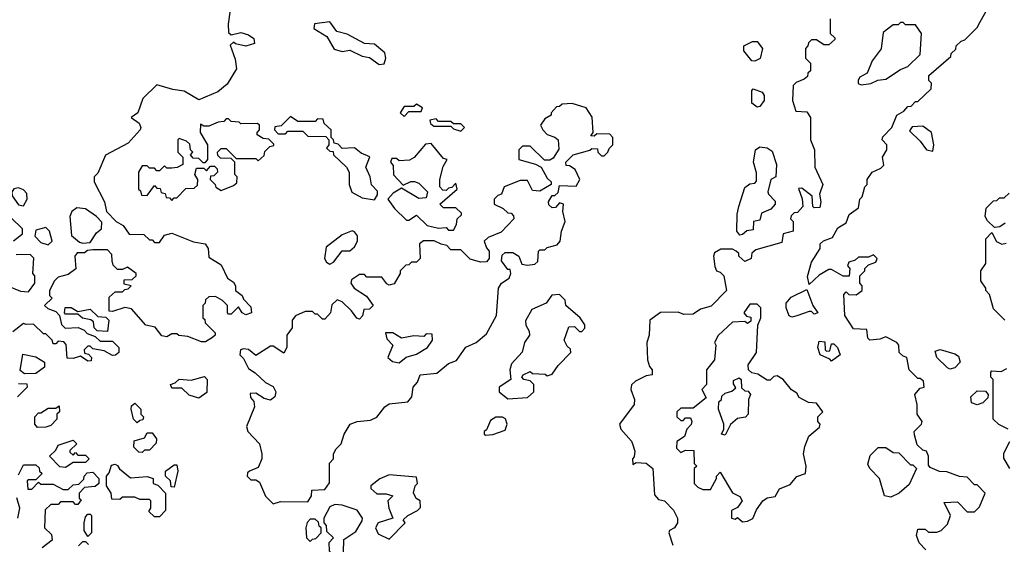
# Model space of a CAD drawing. Extents: x 2769579 to 2883812, y 684207 to 828660.
# Tile 348 of 505: x 2810299 to 2814285, y 780869 to 782991. Entities that reach past the tile are written whole.
import ezdxf

# ---------------------------------------------------------------- set-up
doc = ezdxf.new("R2010")
doc.units = 0

msp = doc.modelspace()

# ---------------------------------------------------------------- linework, layer by layer
at = {"layer": '0CON02XD'}
for points in [[(2811151.7, 783031.7), (2811143, 782973), (2811145, 782940), (2811155, 782930), (2811195, 782940), (2811225, 782930), (2811246.7, 782915), (2811250, 782895), (2811215, 782883.8), (2811173, 782893), (2811165, 782900), (2811151.7, 782888.3), (2811171.7, 782831.7), (2811177, 782793), (2811139.3, 782730.7), (2811100.7, 782699.3), (2811025, 782666.7), (2810965, 782702.5), (2810919.3, 782709.3), (2810855, 782727.5), (2810797, 782673), (2810777.5, 782615), (2810750, 782595), (2810783, 782573), (2810790, 782555), (2810787.5, 782545), (2810738.3, 782491.7), (2810647, 782443), (2810615, 782370), (2810600, 782355), (2810600, 782335), (2810642.5, 782255), (2810650, 782215), (2810690, 782175), (2810718.3, 782158.3), (2810743, 782123), (2810801.7, 782121.7), (2810825, 782100), (2810835, 782100), (2810845, 782090), (2810865, 782090), (2810885, 782120), (2810915, 782127.5), (2811003, 782093), (2811050, 782085), (2811062.5, 782065), (2811065, 782030), (2811115, 782000), (2811140, 781945), (2811165, 781930), (2811172.5, 781915), (2811172.5, 781895), (2811200, 781875), (2811205, 781860), (2811235, 781830), (2811237.5, 781805), (2811215, 781797.5), (2811200, 781805), (2811185, 781830), (2811155, 781800), (2811145, 781800), (2811140, 781805), (2811140, 781835), (2811120, 781855), (2811091.7, 781871.7), (2811065, 781870), (2811051.7, 781858.3), (2811050, 781845), (2811040, 781835), (2811040, 781785), (2811048.3, 781778.3), (2811050, 781765), (2811090, 781725), (2811090, 781715), (2811080, 781705), (2811051.7, 781688.3), (2811035, 781687.5), (2810979.3, 781709.3), (2810943, 781713), (2810935, 781720), (2810915, 781720), (2810895, 781707.5), (2810875, 781712.5), (2810847, 781747), (2810810, 781755), (2810751.7, 781821.7), (2810725, 781827.5), (2810675, 781810), (2810661.7, 781811.7), (2810661.7, 781868.3), (2810685, 781890), (2810715, 781890), (2810725, 781900), (2810738.3, 781901.7), (2810750, 781915), (2810721.7, 781921.7), (2810721.7, 781938.3), (2810755, 781940), (2810770, 781955), (2810770, 781965), (2810735, 781990), (2810715, 781980), (2810695, 781980), (2810677.5, 781997.5), (2810673.3, 782015), (2810671.7, 782041.7), (2810655, 782060), (2810595, 782060), (2810573, 782057), (2810561.7, 782048.3), (2810531.7, 782048.3), (2810522.5, 782035), (2810527, 781983), (2810495, 781960), (2810455, 781950), (2810440, 781935), (2810420, 781895), (2810420, 781875), (2810430, 781865), (2810400, 781835), (2810413, 781823), (2810445, 781810), (2810460, 781795), (2810468.3, 781758.3), (2810483, 781743), (2810536.4, 781746.4), (2810560, 781735), (2810571.7, 781721.7), (2810605, 781710), (2810625, 781690), (2810675, 781690), (2810700, 781665), (2810700, 781645), (2810686.7, 781633.3), (2810675, 781632.5), (2810641.7, 781651.7), (2810595, 781660), (2810585, 781670), (2810575, 781670), (2810560, 781655), (2810561.7, 781641.7), (2810578.3, 781638.3), (2810590, 781625), (2810588.3, 781611.7), (2810575, 781610), (2810545, 781630), (2810515, 781620), (2810491.7, 781621.7), (2810487.5, 781677.5), (2810478.3, 781688.3), (2810455, 781690), (2810445, 781680), (2810435, 781680), (2810430, 781695), (2810405, 781720), (2810395, 781720), (2810355, 781760), (2810325, 781757.5), (2810315, 781762.5), (2810271.7, 781728.3)], [(2813967, 780847), (2813940, 780875), (2813930, 780905), (2813935, 780930), (2813965, 780930), (2813978.3, 780918.3), (2814011.7, 780918.3), (2814030, 780925), (2814055, 780950), (2814067.5, 780985), (2814041.7, 781038.3), (2814095, 781040), (2814135, 781000), (2814165, 781000), (2814185, 781020), (2814207.5, 781075), (2814175, 781110), (2814165, 781110), (2814135, 781140), (2814103, 781143), (2814051.7, 781161.7), (2814023, 781163), (2813985, 781180), (2813978.3, 781188.3), (2813977.5, 781225), (2813970, 781245), (2813955, 781250), (2813931.7, 781271.7), (2813921.7, 781311.7), (2813920, 781325), (2813950, 781355), (2813952.5, 781365), (2813932.5, 781395), (2813932.5, 781435), (2813922.5, 781475), (2813945, 781500), (2813960, 781505), (2813958.3, 781528.3), (2813945, 781540), (2813935, 781540), (2813900, 781575), (2813890, 781625), (2813875, 781630), (2813860, 781645), (2813857.5, 781675), (2813850, 781685), (2813805, 781707.5), (2813781.7, 781698.3), (2813740, 781695), (2813733, 781703), (2813728.3, 781738.3), (2813675, 781740), (2813640, 781795), (2813635, 781880), (2813645, 781890), (2813655, 781880), (2813685, 781877.5), (2813710, 781895), (2813710, 781915), (2813700, 781925), (2813700, 781955), (2813720, 781975), (2813720, 781985), (2813735, 782000), (2813765, 782010), (2813770, 782025), (2813755, 782040), (2813735, 782030), (2813695, 782030), (2813681.7, 782018.3), (2813655, 782010), (2813650, 781995), (2813660, 781985), (2813657, 781953), (2813633, 781953), (2813585, 781980), (2813575, 781980), (2813535, 781957.5), (2813495, 781920), (2813488.3, 781951.7), (2813505, 782010), (2813540, 782065), (2813540, 782085), (2813553, 782097), (2813589.3, 782110.7), (2813610.7, 782149.3), (2813645, 782170), (2813657, 782203), (2813695, 782230), (2813700, 782265), (2813710, 782275), (2813720, 782315), (2813730, 782325), (2813730, 782345), (2813750, 782375), (2813785, 782390), (2813797, 782403), (2813792.5, 782435), (2813810, 782465), (2813810, 782485), (2813790, 782505), (2813793, 782517), (2813830, 782555), (2813850, 782605), (2813878.3, 782621.7), (2813895, 782640), (2813908.3, 782641.7), (2813925, 782660), (2813935, 782660), (2813988.3, 782711.7), (2813990, 782735), (2813980, 782745), (2813980, 782765), (2814068.3, 782841.7), (2814070, 782855), (2814088.3, 782871.7), (2814090, 782885), (2814110, 782905), (2814125, 782910), (2814175, 782960), (2814187, 782983), (2814222.5, 783045)], [(2811755, 782810), (2811775, 782813.3), (2811780.8, 782835), (2811776.9, 782856.9), (2811735, 782892), (2811695, 782895.6), (2811625, 782932.5), (2811582.9, 782942.9), (2811555, 782982.5), (2811492.5, 782975), (2811490, 782955), (2811543, 782923), (2811571.7, 782871.7), (2811605, 782862.5), (2811635, 782868), (2811685, 782843.8), (2811715, 782838), (2811755, 782810)], [(2813580, 782995), (2813580, 782935), (2813598.3, 782918.3), (2813598.3, 782911.7), (2813575, 782890), (2813555, 782890), (2813525, 782910), (2813505, 782910), (2813491.7, 782898.3), (2813490, 782885), (2813480, 782875), (2813480, 782835), (2813500, 782815), (2813500, 782785), (2813490, 782775), (2813488.3, 782761.7), (2813475, 782750), (2813443, 782737), (2813430, 782725), (2813427.5, 782665), (2813441.7, 782621.7), (2813485, 782618.8), (2813500, 782595), (2813500, 782505), (2813516.7, 782465), (2813517.5, 782395), (2813550, 782325), (2813537.5, 782285), (2813542.5, 782255), (2813538.3, 782231.7), (2813515, 782230), (2813510, 782235), (2813507, 782277), (2813465, 782310), (2813451.7, 782308.3), (2813467, 782267), (2813470, 782235), (2813448.3, 782211.7), (2813435, 782210), (2813421.7, 782198.3), (2813420, 782185), (2813430, 782175), (2813430, 782135), (2813390, 782125), (2813385, 782090), (2813279.3, 782060.7), (2813263, 782047), (2813260, 782025), (2813235, 782013.3), (2813210, 782035), (2813210, 782045), (2813200, 782055), (2813185, 782062.5), (2813137, 782063), (2813111.7, 782048.3), (2813107.5, 782035), (2813113, 781993), (2813120, 781975), (2813135, 781970), (2813150, 781955), (2813160, 781895), (2813098.3, 781831.7), (2813055, 781820), (2813025, 781800), (2812988.3, 781798.3), (2812965, 781807.5), (2812893.3, 781806.7), (2812850, 781775), (2812847.5, 781715), (2812837.5, 781685), (2812840, 781615), (2812848.3, 781588.3), (2812860, 781575), (2812860, 781555), (2812835, 781550), (2812791.7, 781528.3), (2812776.4, 781513.6), (2812773.3, 781495), (2812787.5, 781455), (2812786.7, 781435), (2812727.5, 781355), (2812733.3, 781335), (2812776, 781286), (2812781.7, 781271.7), (2812790, 781245), (2812787, 781223), (2812780, 781215), (2812781.7, 781191.7), (2812795, 781200), (2812835, 781196.7), (2812862.5, 781175), (2812868.3, 781068.3), (2812885, 781050), (2812910, 781045), (2812946.4, 781006.4), (2812962.5, 780975), (2812962.5, 780955), (2812950, 780935), (2812930, 780925), (2812927.5, 780915), (2812942.5, 780865)], [(2813705, 782727.5), (2813745, 782732.5), (2813773.3, 782746.7), (2813805, 782750), (2813865, 782790), (2813895, 782802.5), (2813945, 782850), (2813950, 782935), (2813925, 782970), (2813885, 782970), (2813875, 782980), (2813865, 782980), (2813855, 782970), (2813835, 782970), (2813795, 782940), (2813787, 782873), (2813750, 782825), (2813730, 782775), (2813700.7, 782759.3), (2813693.6, 782746.4), (2813693.8, 782733.8), (2813705, 782727.5)], [(2813275, 782823.3), (2813262.5, 782825), (2813230, 782865), (2813230, 782885), (2813265, 782902.5), (2813285, 782902.5), (2813306.7, 782875), (2813296.1, 782833.9), (2813275, 782823.3)], [(2813285, 782637.5), (2813263.6, 782653.6), (2813263.3, 782705), (2813268.3, 782711.7), (2813305, 782697.5), (2813312.5, 782685), (2813312.5, 782665), (2813295, 782640), (2813285, 782637.5)], [(2811325, 781032.5), (2811355, 781042.5), (2811465, 781040), (2811480, 781065), (2811481.7, 781088.3), (2811535, 781090), (2811553, 781117), (2811553, 781197), (2811570, 781215), (2811570, 781235), (2811580, 781255), (2811600, 781275), (2811612.5, 781315), (2811637.5, 781355), (2811665, 781366.2), (2811719.3, 781370.7), (2811745, 781382.5), (2811777.5, 781425), (2811795, 781437.5), (2811870, 781445), (2811886.7, 781465), (2811892.5, 781505), (2811910, 781525), (2811920, 781555), (2811988.3, 781561.7), (2812035, 781600), (2812067.5, 781612.5), (2812105, 781666.7), (2812147.5, 781685), (2812189.3, 781720.7), (2812230, 781795), (2812237.5, 781905), (2812250, 781925), (2812280, 781945), (2812287.5, 781965), (2812285, 781980), (2812275, 781980), (2812250, 782015), (2812251.7, 782038.3), (2812265, 782050), (2812295, 782050), (2812320, 782035), (2812331.7, 782001.7), (2812355, 781997.5), (2812385, 782002.5), (2812397, 782013), (2812400, 782055), (2812405, 782060), (2812425, 782060), (2812435, 782070), (2812475, 782080), (2812487.5, 782095), (2812492.5, 782135), (2812507.5, 782175), (2812497.5, 782215), (2812500, 782245), (2812485, 782250), (2812468.3, 782231.7), (2812455, 782230), (2812441.7, 782241.7), (2812440, 782255), (2812455, 782280), (2812465, 782280), (2812478.3, 782291.7), (2812485, 782320), (2812551.7, 782318.3), (2812566.7, 782345), (2812547.5, 782385), (2812525, 782400), (2812511.7, 782401.7), (2812510, 782415), (2812540, 782445), (2812607, 782463), (2812615, 782470), (2812638.3, 782468.3), (2812640, 782455), (2812655, 782440), (2812665, 782440), (2812680, 782455), (2812685, 782470), (2812700, 782485), (2812700, 782515), (2812688.3, 782528.3), (2812635, 782530), (2812625, 782520), (2812611.7, 782521.7), (2812620, 782535), (2812616.4, 782596.4), (2812592.5, 782635), (2812535, 782652.5), (2812495, 782650), (2812485, 782640), (2812471.7, 782638.3), (2812450, 782615), (2812450, 782605), (2812425, 782590), (2812407.5, 782565), (2812416.7, 782545), (2812435, 782526.7), (2812465.9, 782515.9), (2812478.8, 782505), (2812482.3, 782467.7), (2812459.3, 782430.7), (2812445, 782422.5), (2812423, 782423), (2812365, 782480), (2812335, 782480), (2812320, 782465), (2812320, 782425), (2812387, 782407), (2812410, 782395), (2812435, 782350), (2812450, 782335), (2812450, 782325), (2812405, 782297.5), (2812375, 782300), (2812355, 782340), (2812325, 782340), (2812260, 782315), (2812250, 782285), (2812235, 782280), (2812220, 782265), (2812220, 782245), (2812257, 782227), (2812275, 782210), (2812288.3, 782208.3), (2812298.3, 782198.3), (2812300, 782185), (2812248.3, 782131.7), (2812195, 782110), (2812180, 782095), (2812188.3, 782068.3), (2812200, 782055), (2812200, 782025), (2812188.3, 782011.7), (2812165, 782010), (2812123, 782023), (2812085, 782060), (2812045, 782060), (2812028.3, 782078.3), (2812005, 782082.5), (2811977, 782097), (2811933.6, 782096.4), (2811917.5, 782085), (2811920, 782025), (2811905, 782010), (2811885, 782010), (2811875, 782000), (2811861.7, 781998.3), (2811840, 781975), (2811840, 781965), (2811815, 781922.5), (2811795, 781917.5), (2811785, 781922.5), (2811765, 781950), (2811705, 781950), (2811695, 781960), (2811675, 781960), (2811641.7, 781938.3), (2811640, 781925), (2811652.5, 781905), (2811703, 781873), (2811730, 781835), (2811715, 781820), (2811691.7, 781818.3), (2811687, 781793), (2811675, 781780), (2811663.6, 781783.6), (2811643, 781813), (2811605, 781850), (2811585, 781857.5), (2811563, 781837), (2811557.5, 781805), (2811535, 781780), (2811525, 781780), (2811505, 781800), (2811495, 781800), (2811485, 781810), (2811455, 781810), (2811415, 781792.5), (2811402.5, 781775), (2811402.5, 781745), (2811380, 781715), (2811380, 781665), (2811368.3, 781641.7), (2811325, 781670), (2811315, 781670), (2811255, 781632.5), (2811225, 781657.5), (2811205, 781660), (2811192.5, 781655), (2811190, 781635), (2811205, 781620), (2811225, 781580), (2811253, 781563), (2811293.9, 781523.9), (2811325, 781507.5), (2811336.7, 781485), (2811332.5, 781465), (2811315, 781452.5), (2811288.3, 781458.3), (2811255, 781480), (2811231.7, 781478.3), (2811233, 781463), (2811247, 781447), (2811250, 781425), (2811217.5, 781345), (2811222.5, 781325), (2811270, 781275), (2811280, 781235), (2811280, 781215), (2811265, 781180), (2811230, 781165), (2811221.7, 781158.3), (2811220, 781145), (2811235, 781130), (2811255, 781130), (2811270, 781120), (2811293.9, 781063.9), (2811325, 781032.5)], [(2811855, 782600), (2811875, 782620), (2811925, 782620), (2811930, 782635), (2811905, 782650), (2811895, 782640), (2811855, 782640), (2811840, 782615), (2811855, 782600)], [(2810915, 782260), (2810925, 782270), (2810935, 782270), (2810971.7, 782308.3), (2811005, 782310), (2811018.3, 782321.7), (2811020, 782345), (2811007.5, 782365), (2811015, 782390), (2811045, 782390), (2811055, 782380), (2811071.7, 782398.3), (2811088.3, 782398.3), (2811098.3, 782388.3), (2811100, 782375), (2811085, 782360), (2811071.7, 782358.3), (2811070, 782345), (2811090, 782325), (2811093.6, 782313.6), (2811115, 782300), (2811165, 782320), (2811178.3, 782331.7), (2811180, 782355), (2811170, 782365), (2811170, 782415), (2811155, 782430), (2811111.7, 782431.7), (2811101.7, 782441.7), (2811100, 782455), (2811115, 782470), (2811135, 782470), (2811175, 782430), (2811255, 782430), (2811265, 782420), (2811288.3, 782441.7), (2811291.7, 782458.3), (2811311.7, 782478.3), (2811328.3, 782481.7), (2811328.3, 782488.3), (2811308.3, 782508.3), (2811285, 782510), (2811260, 782525), (2811260, 782535), (2811270, 782545), (2811270, 782565), (2811261.7, 782571.7), (2811195, 782570), (2811187, 782577), (2811155, 782580), (2811145, 782590), (2811135, 782590), (2811125, 782580), (2811103, 782577), (2811065, 782560), (2811045, 782560), (2811031.7, 782568.3), (2811030, 782535), (2811060, 782485), (2811060, 782425), (2811048.3, 782411.7), (2811041.7, 782411.7), (2811025, 782430), (2811001.7, 782431.7), (2810990, 782445), (2811000, 782455), (2810990, 782465), (2810988.3, 782488.3), (2810975, 782500), (2810945, 782510), (2810940, 782505), (2810940, 782455), (2810960, 782435), (2810960, 782405), (2810937, 782393), (2810915, 782390), (2810895, 782390), (2810885, 782400), (2810865, 782380), (2810855, 782380), (2810845, 782390), (2810825, 782390), (2810815, 782400), (2810795, 782400), (2810780, 782375), (2810780, 782305), (2810788.3, 782298.3), (2810791.7, 782281.7), (2810815, 782280), (2810845, 782320), (2810855, 782310), (2810868.3, 782308.3), (2810871.7, 782291.7), (2810888.3, 782288.3), (2810891.7, 782271.7), (2810905, 782270), (2810915, 782260)], [(2811735, 782262.5), (2811747, 782283), (2811747, 782297), (2811723, 782323), (2811717.5, 782355), (2811700, 782395), (2811717, 782437), (2811681.7, 782451.7), (2811655, 782472.5), (2811605, 782470), (2811588.3, 782488.3), (2811571.7, 782491.7), (2811570, 782505), (2811560, 782515), (2811560, 782545), (2811531.7, 782571.7), (2811528.3, 782588.3), (2811505, 782590), (2811495, 782580), (2811425, 782580), (2811395, 782600), (2811358.3, 782561.7), (2811331.7, 782558.3), (2811330, 782545), (2811345, 782530), (2811375, 782530), (2811385, 782540), (2811445, 782540), (2811465, 782520), (2811538.3, 782518.3), (2811550, 782505), (2811550, 782485), (2811541.7, 782471.7), (2811555, 782460), (2811568.3, 782458.3), (2811570, 782445), (2811622.5, 782395), (2811632.5, 782375), (2811632.5, 782325), (2811643.6, 782293.6), (2811685, 782270), (2811735, 782262.5)], [(2812085, 782540), (2812100, 782555), (2812085, 782570), (2812055, 782570), (2812045, 782580), (2811995, 782580), (2811985, 782590), (2811960, 782585), (2811961.7, 782571.7), (2811975, 782560), (2812045, 782560), (2812055, 782550), (2812085, 782540)], [(2813995, 782460), (2814000, 782485), (2813990, 782535), (2813955, 782560), (2813911.7, 782558.3), (2813901.7, 782541.7), (2813945, 782500), (2813970, 782465), (2813995, 782460)], [(2812055, 782140), (2812067, 782163), (2812070, 782185), (2812088.3, 782201.7), (2812088.3, 782208.3), (2812065, 782230), (2812015, 782230), (2812000, 782245), (2812070, 782305), (2812065, 782330), (2812048.3, 782311.7), (2812035, 782310), (2812025, 782300), (2812011.7, 782301.7), (2812000, 782315), (2812000, 782345), (2812013, 782397), (2812030, 782425), (2812015, 782430), (2811965, 782490), (2811941.7, 782488.3), (2811896.4, 782433.6), (2811877, 782423), (2811835, 782420), (2811825, 782430), (2811805, 782430), (2811800, 782415), (2811811.7, 782401.7), (2811813, 782363), (2811851.7, 782321.7), (2811883, 782337), (2811897, 782337), (2811915, 782330), (2811950, 782295), (2811945, 782270), (2811915, 782267.5), (2811845, 782310), (2811810.7, 782289.3), (2811790, 782265), (2811817, 782227), (2811865, 782180), (2811875, 782180), (2811905, 782200), (2811948.3, 782158.3), (2811995, 782147.5), (2812025, 782150), (2812035, 782140), (2812055, 782140)], [(2813215, 782120), (2813202.5, 782135), (2813203.3, 782205), (2813210, 782235), (2813235, 782312.5), (2813255, 782327.5), (2813275, 782330), (2813281.7, 782338.3), (2813281.7, 782371.7), (2813270, 782415), (2813277.5, 782465), (2813295, 782477.5), (2813325, 782472.5), (2813345, 782460), (2813362.5, 782405), (2813360, 782355), (2813340, 782345), (2813327.5, 782295), (2813330, 782285), (2813357, 782257), (2813357.5, 782245), (2813340, 782225), (2813301.7, 782208.3), (2813295, 782180), (2813270, 782175), (2813268.3, 782141.7), (2813243, 782137), (2813225, 782122.5), (2813215, 782120)], [(2810315, 782237.5), (2810330, 782265), (2810328.3, 782288.3), (2810315, 782303.3), (2810295, 782311.2), (2810275, 782306.7), (2810267, 782293), (2810269.3, 782279.3), (2810295, 782242.5), (2810315, 782237.5)], [(2814288.3, 782168.3), (2814267, 782153), (2814245, 782150), (2814217, 782177), (2814207.5, 782195), (2814211.7, 782228.3), (2814241.7, 782258.3), (2814255, 782260), (2814265, 782270), (2814285, 782270), (2814305, 782290)], [(2810555, 782086.7), (2810585, 782090), (2810610.7, 782129.3), (2810630, 782145), (2810631.7, 782171.7), (2810610, 782195), (2810566.1, 782226.1), (2810530, 782230), (2810510, 782215), (2810502.5, 782195), (2810508.3, 782118.3), (2810541.2, 782091.2), (2810555, 782086.7)], [(2810273.6, 782096.4), (2810310, 782125), (2810310, 782145), (2810265, 782190)], [(2810415, 782080), (2810430, 782095), (2810420, 782135), (2810405, 782150), (2810365, 782140), (2810360, 782115), (2810385, 782090), (2810415, 782080)], [(2811555, 782002.5), (2811570, 782010), (2811605, 782056.7), (2811635, 782056.7), (2811655, 782072.5), (2811666.7, 782095), (2811666.4, 782116.4), (2811655, 782132.5), (2811645, 782136.7), (2811605, 782121.2), (2811539.5, 782070.5), (2811532.5, 782025), (2811540.7, 782010.7), (2811555, 782002.5)], [(2814287.5, 781775), (2814241.2, 781821.2), (2814225, 781880), (2814210, 781895), (2814210, 781905), (2814190, 781935), (2814190, 781975), (2814210, 782005), (2814210, 782105), (2814235, 782130), (2814253.6, 782093.6), (2814275, 782082.5), (2814292.5, 782087.5)], [(2810250, 781915), (2810303, 781893), (2810335, 781890), (2810360, 781925), (2810360, 781955), (2810352.5, 781965), (2810357, 782027), (2810341.7, 782041.7), (2810285, 782040)], [(2812275, 781457.5), (2812355, 781462.5), (2812380, 781485), (2812380, 781515), (2812365, 781530), (2812340, 781535), (2812332.5, 781545), (2812337.5, 781555), (2812365, 781567.5), (2812375, 781560), (2812427, 781557), (2812435, 781550), (2812455, 781557.5), (2812478.3, 781591.7), (2812530, 781645), (2812528.3, 781658.3), (2812515, 781670), (2812503.3, 781695), (2812521.7, 781748.3), (2812545, 781750), (2812565, 781730), (2812575, 781730), (2812587, 781743), (2812587, 781757), (2812567.5, 781785), (2812510, 781835), (2812507, 781857), (2812485, 781880), (2812453, 781877), (2812430, 781845), (2812371.7, 781818.3), (2812347, 781773), (2812347.5, 781755), (2812361.7, 781731.7), (2812362.5, 781715), (2812343.3, 781685), (2812333.6, 781646.4), (2812290.5, 781599.5), (2812283.3, 781575), (2812287.5, 781535), (2812240, 781505), (2812240, 781485), (2812275, 781457.5)], [(2813425, 781787.5), (2813413.6, 781793.6), (2813402.5, 781825), (2813402.5, 781845), (2813421.7, 781868.3), (2813485, 781900), (2813510, 781835), (2813530, 781805), (2813515, 781800), (2813505, 781810), (2813495, 781810), (2813445, 781792.5), (2813425, 781787.5)], [(2810655, 781730), (2810612.5, 781732.5), (2810600, 781745), (2810598.3, 781768.3), (2810587.5, 781777.5), (2810553.3, 781783.3), (2810535, 781800), (2810485, 781800), (2810480, 781805), (2810483.3, 781826.7), (2810507, 781827), (2810535, 781810), (2810585, 781820), (2810615, 781790), (2810648.3, 781788.3), (2810660, 781775), (2810655, 781730)], [(2813225, 780960), (2813245, 780962.5), (2813266.4, 780973.6), (2813281.7, 781008.3), (2813307.5, 781045), (2813325, 781056.2), (2813357.3, 781062.7), (2813375, 781092.5), (2813418.8, 781111.2), (2813445, 781142.5), (2813480, 781155), (2813482.5, 781185), (2813472.5, 781235), (2813477.5, 781265), (2813493.6, 781306.4), (2813537, 781343), (2813540, 781355), (2813530, 781365), (2813530, 781385), (2813550, 781405), (2813525, 781440), (2813493, 781443), (2813455, 781462.5), (2813445, 781480), (2813423.6, 781493.6), (2813390, 781535), (2813365, 781550), (2813351.7, 781548.3), (2813337, 781533), (2813325, 781532.5), (2813287, 781557), (2813263, 781563), (2813250, 781575), (2813247.5, 781595), (2813282.5, 781645), (2813287.5, 781755), (2813300, 781785), (2813300, 781825), (2813285, 781840), (2813255, 781840), (2813230, 781805), (2813241.7, 781791.7), (2813258.3, 781788.3), (2813258.3, 781771.7), (2813245, 781762.5), (2813235, 781770), (2813185, 781767.5), (2813127, 781713), (2813112.5, 781685), (2813116.7, 781675), (2813112.5, 781615), (2813080, 781575), (2813080, 781515), (2813060, 781495), (2813078.3, 781461.7), (2813025, 781420), (2812975, 781420), (2812960, 781405), (2812960, 781385), (2812975, 781370), (2812985, 781370), (2812995, 781380), (2813015, 781380), (2813020, 781365), (2813017, 781353), (2813000, 781335), (2812990, 781305), (2812960, 781285), (2812958.3, 781258.3), (2812975, 781240), (2812995, 781250), (2813028.3, 781248.3), (2813030, 781195), (2813040, 781185), (2813030, 781175), (2813030, 781115), (2813045, 781100), (2813065, 781090), (2813095, 781090), (2813120, 781135), (2813120, 781145), (2813135, 781160), (2813185, 781077.5), (2813215, 781062.5), (2813223.3, 781045), (2813205, 781017.5), (2813180, 781005), (2813180, 780975), (2813195, 780970), (2813205, 780977.5), (2813225, 780960)], [(2811835, 781602.5), (2811863.8, 781626.2), (2811905, 781637.5), (2811950, 781665), (2811970, 781695), (2811968.3, 781718.3), (2811945, 781720), (2811935, 781710), (2811895, 781712.5), (2811845, 781702.5), (2811810, 781725), (2811780, 781725), (2811785, 781700), (2811810, 781675), (2811790, 781625), (2811808.3, 781608.3), (2811835, 781602.5)], [(2813585, 781610), (2813578.3, 781618.3), (2813540, 781635), (2813530, 781665), (2813535, 781690), (2813558.3, 781688.3), (2813560, 781655), (2813565, 781650), (2813578.3, 781651.7), (2813585, 781680), (2813595, 781680), (2813610, 781665), (2813620, 781635), (2813585, 781610)], [(2810318.3, 781558.3), (2810301.7, 781571.7), (2810311.7, 781638.3), (2810365, 781627.5), (2810400, 781605), (2810400, 781585), (2810365, 781560), (2810318.3, 781558.3)], [(2814065, 781577.5), (2814055, 781582.5), (2814012.5, 781625), (2814005, 781650), (2814025, 781657.5), (2814085, 781640), (2814099.3, 781629.3), (2814106.7, 781605), (2814085, 781582.5), (2814065, 781577.5)], [(2811025, 781460), (2810985, 781472.5), (2810955, 781500), (2810915, 781500), (2810910, 781515), (2810928.3, 781521.7), (2810945, 781537.5), (2810993, 781533), (2811047, 781547), (2811057.5, 781535), (2811057, 781483), (2811025, 781460)], [(2814300, 781335), (2814263, 781353), (2814240, 781375), (2814240, 781535), (2814230, 781545), (2814230, 781565), (2814235, 781570), (2814271.7, 781568.3), (2814295, 781580)], [(2810295, 781520), (2810328.3, 781518.3), (2810330, 781505), (2810290, 781465)], [(2813155, 781310), (2813140, 781315), (2813150, 781335), (2813150, 781355), (2813127.5, 781415), (2813130, 781445), (2813140, 781455), (2813141.7, 781468.3), (2813155, 781480), (2813181.7, 781488.3), (2813198.3, 781501.7), (2813188.3, 781518.3), (2813188.3, 781531.7), (2813211.7, 781541.7), (2813220, 781535), (2813221.7, 781501.7), (2813235, 781490), (2813248.3, 781488.3), (2813257.5, 781475), (2813250, 781455), (2813247.5, 781395), (2813237, 781383), (2813205, 781377.5), (2813177, 781353), (2813155, 781310)], [(2814175, 781432.5), (2814151.7, 781441.7), (2814150, 781465), (2814175, 781490), (2814208.3, 781488.3), (2814220, 781475), (2814218.3, 781461.7), (2814198.3, 781441.7), (2814175, 781432.5)], [(2810371.7, 781341.7), (2810360, 781355), (2810360, 781385), (2810375, 781400), (2810385, 781400), (2810415, 781420), (2810445, 781420), (2810458.3, 781428.3), (2810460, 781405), (2810450, 781395), (2810450, 781375), (2810425, 781350), (2810405, 781342.5), (2810371.7, 781341.7)], [(2810775, 781360), (2810760, 781375), (2810750, 781415), (2810751.7, 781428.3), (2810765, 781440), (2810790, 781415), (2810790, 781395), (2810800, 781385), (2810798.3, 781371.7), (2810785, 781370), (2810775, 781360)], [(2812185, 781310), (2812215, 781312.5), (2812265, 781330), (2812272.5, 781355), (2812266.4, 781376.4), (2812253, 781383), (2812227, 781383), (2812205, 781370), (2812188.3, 781331.7), (2812180, 781325), (2812180, 781315), (2812185, 781310)], [(2810795, 781240), (2810781.7, 781241.7), (2810761.7, 781261.7), (2810763, 781287), (2810805, 781300), (2810815, 781320), (2810835, 781320), (2810852.5, 781295), (2810851.7, 781278.3), (2810825, 781250), (2810805, 781250), (2810795, 781240)], [(2810485, 781180), (2810461.7, 781181.7), (2810420, 781225), (2810445, 781250), (2810455, 781270), (2810515, 781290), (2810530, 781275), (2810501.7, 781248.3), (2810501.7, 781241.7), (2810515, 781230), (2810525, 781240), (2810535, 781230), (2810565, 781230), (2810580, 781215), (2810565, 781200), (2810515, 781200), (2810485, 781180)], [(2814307.5, 781175), (2814283, 781217), (2814283, 781237), (2814307.5, 781285)], [(2813825, 781060), (2813800, 781065), (2813780, 781135), (2813740, 781175), (2813733, 781193), (2813741.7, 781228.3), (2813775, 781260), (2813805, 781260), (2813835, 781240), (2813858.3, 781238.3), (2813905, 781190), (2813915, 781190), (2813930, 781175), (2813899.3, 781110.7), (2813860, 781075), (2813825, 781060)], [(2810295, 781150), (2810315, 781190), (2810365, 781190), (2810378.3, 781178.3), (2810380, 781165), (2810390, 781155), (2810365, 781130), (2810335, 781130), (2810330, 781125), (2810331.7, 781091.7), (2810348.3, 781091.7), (2810375, 781120), (2810385, 781112.5), (2810435, 781112.5), (2810475, 781090), (2810495, 781090), (2810515, 781110), (2810538.3, 781111.7), (2810558.3, 781131.7), (2810560, 781145), (2810571.7, 781158.3), (2810595, 781160), (2810620, 781135), (2810620, 781115), (2810605, 781102.5), (2810561.7, 781098.3), (2810540, 781075), (2810540, 781055), (2810548.3, 781048.3), (2810535, 781030), (2810525, 781030), (2810515, 781040), (2810465, 781040), (2810455, 781030), (2810425, 781030), (2810401.7, 781008.3), (2810400, 780935), (2810428.3, 780908.3), (2810430, 780885), (2810390, 780855)], [(2810865, 780980), (2810845, 780980), (2810821.7, 781001.7), (2810830, 781015), (2810830, 781045), (2810825, 781050), (2810785, 781050), (2810765, 781060), (2810715, 781060), (2810705, 781050), (2810671.7, 781051.7), (2810670, 781075), (2810650, 781105), (2810650, 781145), (2810661.7, 781158.3), (2810670.7, 781189.3), (2810685, 781192.5), (2810695, 781187.5), (2810703.6, 781173.6), (2810748.3, 781138.3), (2810815, 781142.5), (2810840, 781135), (2810840, 781115), (2810858.3, 781108.3), (2810890, 781075), (2810890, 781005), (2810865, 780980)], [(2810925, 781100), (2810911.7, 781101.7), (2810910, 781125), (2810890, 781145), (2810890, 781165), (2810925, 781190), (2810935, 781190), (2810940, 781165), (2810925, 781100)], [(2811795, 780890), (2811860, 780955), (2811851.7, 780968.3), (2811870, 780985), (2811910, 781005), (2811921.7, 781018.3), (2811920, 781045), (2811903.6, 781053.6), (2811893, 781077), (2811900, 781105), (2811910, 781115), (2811905, 781140), (2811795, 781150), (2811756.4, 781133.6), (2811720, 781105), (2811720, 781095), (2811745, 781072.5), (2811783, 781073), (2811810, 781065), (2811790, 781045), (2811793.8, 781015), (2811810, 780975), (2811750, 780955), (2811740, 780935), (2811750.7, 780910.7), (2811795, 780890)], [(2810291.2, 780975), (2810300, 781015), (2810287, 781057)], [(2811605, 780830), (2811610, 780835), (2811611.7, 780888.3), (2811659.3, 780920.7), (2811686.1, 780963.9), (2811686.7, 780975), (2811665, 781006.7), (2811605, 781026.7), (2811575, 781030), (2811555, 781020), (2811530, 780975), (2811530, 780955), (2811540, 780945), (2811541.7, 780921.7), (2811570, 780895), (2811550, 780875), (2811551.7, 780841.7), (2811565, 780830), (2811605, 780830)], [(2810575, 780900), (2810560, 780925), (2810560, 780955), (2810565, 780980), (2810575, 780990), (2810585, 780990), (2810590, 780985), (2810590, 780915), (2810575, 780900)], [(2811475, 780880), (2811485, 780890), (2811498.3, 780891.7), (2811520, 780915), (2811520, 780935), (2811511.7, 780941.7), (2811508.3, 780958.3), (2811495, 780970), (2811475, 780970), (2811463, 780957), (2811457.5, 780935), (2811460, 780895), (2811475, 780880)], [(2810537, 780863), (2810555, 780880), (2810565, 780880), (2810578.3, 780868.3)]]:
    msp.add_lwpolyline(points, dxfattribs=at)

doc.saveas('drawing.dxf')
